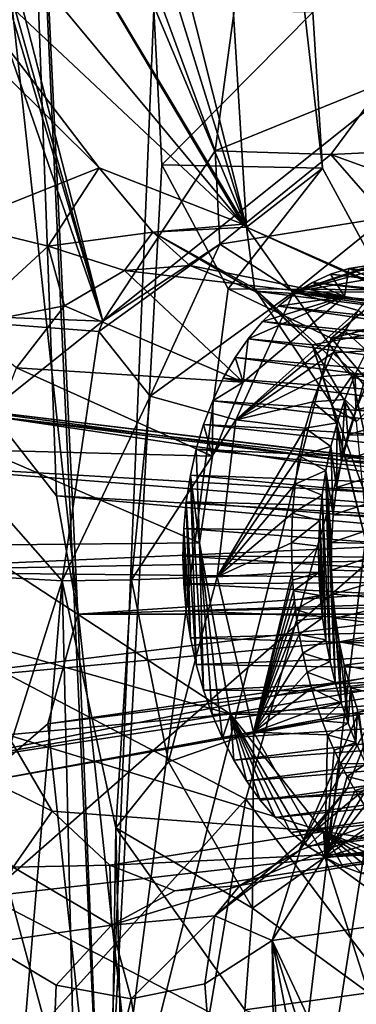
# Model space of a CAD drawing. Header units: metres. Extents: x -150 to 307, y -550 to 84.
# Tile 1047 of 1056: x 229.39 to 231.51, y 8.4 to 14.61. Entities that reach past the tile are written whole.
import ezdxf

# ---------------------------------------------------------------- set-up
doc = ezdxf.new("R2010")
doc.units = ezdxf.units.M
doc.layers.add('solid_26006363', color=7, linetype='CONTINUOUS')

msp = doc.modelspace()

# ---------------------------------------------------------------- linework, layer by layer
at = {"layer": 'solid_26006363'}
for points in [[(229.648727, 17.94697, 912.359863), (230.220001, 23.066528, 913.714661), (230.814453, 13.302194, 913.107544)], [(231.293442, 13.673793, 913.667969), (230.814453, 13.302194, 913.107544), (230.220001, 23.066528, 913.714661)], [(231.233444, 14.658165, 913.700439), (231.293442, 13.673793, 913.667969), (230.220001, 23.066528, 913.714661)], [(230.618576, 13.782708, 908.969238), (231.272903, 18.614155, 910.213318), (227.367783, 22.619211, 906.734009)], [(230.618576, 13.782708, 908.969238), (227.367783, 22.619211, 906.734009), (229.908752, 12.709315, 908.121765)], [(227.848633, 20.028381, 906.835144), (229.908752, 12.709315, 908.121765), (227.367783, 22.619211, 906.734009)], [(229.17627, 9.082661, 939.973816), (226.778046, 17.647861, 937.837097), (243.479523, 21.629707, 947.42572)], [(229.17627, 9.082661, 939.973816), (243.479523, 21.629707, 947.42572), (245.857986, 10.989752, 949.544861)], [(229.223892, 12.108217, 913.489502), (229.617462, 11.607019, 913.875366), (229.28212, 20.740311, 914.562073)], [(229.75116, 10.862895, 913.961792), (229.914749, 6.914119, 913.89032), (229.28212, 20.740311, 914.562073)], [(230.230301, 14.674881, 914.833984), (229.28212, 20.740311, 914.562073), (229.914749, 6.914119, 913.89032)], [(229.75116, 10.862895, 913.961792), (229.28212, 20.740311, 914.562073), (229.617462, 11.607019, 913.875366)], [(227.848633, 20.028381, 906.835144), (227.986023, 19.177816, 906.858276), (229.908752, 12.709315, 908.121765)], [(229.449966, 16.739647, 941.646484), (232.178864, 14.523368, 943.607727), (234.09407, 19.327312, 944.574219)], [(227.956879, 18.337099, 906.718018), (229.908752, 12.709315, 908.121765), (227.986023, 19.177816, 906.858276)], [(226.639694, 18.755182, 939.571655), (225.139084, 12.519375, 938.87915), (229.449966, 16.739647, 941.646484)], [(230.618576, 13.782708, 908.969238), (231.684677, 14.215739, 910.148926), (231.272903, 18.614155, 910.213318)], [(231.272903, 18.614155, 910.213318), (234.231171, 13.301358, 912.84906), (234.731781, 17.278135, 913.295105)], [(233.593796, 12.677399, 912.085144), (234.231171, 13.301358, 912.84906), (231.272903, 18.614155, 910.213318)], [(232.765732, 13.809163, 911.280029), (233.593796, 12.677399, 912.085144), (231.272903, 18.614155, 910.213318)], [(231.684677, 14.215739, 910.148926), (232.765732, 13.809163, 911.280029), (231.272903, 18.614155, 910.213318)], [(230.589493, 3.194774, 904.978333), (228.933105, 18.391594, 904.42572), (232.38504, 18.18017, 907.970154)], [(230.589493, 3.194774, 904.978333), (229.293106, 3.687075, 903.66394), (228.933105, 18.391594, 904.42572)], [(227.956879, 18.337099, 906.718018), (228.151917, 12.777198, 906.31012), (229.908752, 12.709315, 908.121765)], [(231.825394, 11.069429, 906.657349), (230.589493, 3.194774, 904.978333), (232.38504, 18.18017, 907.970154)], [(229.732956, 16.7896, 912.3078), (229.648727, 17.94697, 912.359863), (230.814453, 13.302194, 913.107544)], [(229.584274, 16.244768, 912.084412), (229.732956, 16.7896, 912.3078), (230.814453, 13.302194, 913.107544)], [(225.139084, 12.519375, 938.87915), (227.986481, 11.174424, 940.932373), (229.449966, 16.739647, 941.646484)], [(229.449966, 16.739647, 941.646484), (227.986481, 11.174424, 940.932373), (232.178864, 14.523368, 943.607727)], [(229.317673, 15.805289, 911.749146), (229.584274, 16.244768, 912.084412), (230.814453, 13.302194, 913.107544)], [(227.763779, 15.783709, 910.105164), (229.885956, 13.675373, 912.135864), (228.996872, 13.320571, 911.149963)], [(227.763779, 15.783709, 910.105164), (228.551575, 15.424116, 910.892944), (229.885956, 13.675373, 912.135864)], [(228.959122, 15.520897, 911.335449), (229.317673, 15.805289, 911.749146), (230.792404, 13.320819, 913.085205)], [(229.317673, 15.805289, 911.749146), (230.814453, 13.302194, 913.107544), (230.792404, 13.320819, 913.085205)], [(228.551575, 15.424116, 910.892944), (228.959122, 15.520897, 911.335449), (230.792404, 13.320819, 913.085205)], [(228.551575, 15.424116, 910.892944), (230.792404, 13.320819, 913.085205), (229.885956, 13.675373, 912.135864)], [(230.281906, 13.695619, 914.792114), (230.230301, 14.674881, 914.833984), (229.914749, 6.914119, 913.89032)], [(231.233444, 14.658165, 913.700439), (230.230301, 14.674881, 914.833984), (230.281906, 13.695619, 914.792114)], [(231.233444, 14.658165, 913.700439), (230.281906, 13.695619, 914.792114), (231.293442, 13.673793, 913.667969)], [(227.986481, 11.174424, 940.932373), (230.810242, 9.695392, 942.91803), (232.178864, 14.523368, 943.607727)], [(234.043594, 9.823647, 945.047791), (232.178864, 14.523368, 943.607727), (230.810242, 9.695392, 942.91803)], [(231.347397, 13.760864, 909.624817), (231.684677, 14.215739, 910.148926), (230.618576, 13.782708, 908.969238)], [(231.347397, 13.760864, 909.624817), (232.178009, 13.800676, 910.544312), (231.684677, 14.215739, 910.148926)], [(230.647491, 13.19532, 908.79834), (230.618576, 13.782708, 908.969238), (229.908752, 12.709315, 908.121765)], [(230.647491, 13.19532, 908.79834), (231.347397, 13.760864, 909.624817), (230.618576, 13.782708, 908.969238)], [(232.38121, 13.386556, 910.223022), (232.178009, 13.800676, 910.544312), (231.347397, 13.760864, 909.624817)], [(231.694458, 13.362505, 909.4328), (231.347397, 13.760864, 909.624817), (230.647491, 13.19532, 908.79834)], [(232.38121, 13.386556, 910.223022), (231.347397, 13.760864, 909.624817), (231.694458, 13.362505, 909.4328)], [(229.564896, 13.183169, 911.53479), (228.996872, 13.320571, 911.149963), (229.885956, 13.675373, 912.135864)], [(230.225403, 13.269642, 912.270874), (229.564896, 13.183169, 911.53479), (229.885956, 13.675373, 912.135864)], [(230.225403, 13.269642, 912.270874), (229.885956, 13.675373, 912.135864), (230.792404, 13.320819, 913.085205)], [(230.699646, 12.91294, 915.179749), (230.281906, 13.695619, 914.792114), (229.914749, 6.914119, 913.89032)], [(231.293442, 13.673793, 913.667969), (230.281906, 13.695619, 914.792114), (230.699646, 12.91294, 915.179749)], [(231.293442, 13.673793, 913.667969), (230.699646, 12.91294, 915.179749), (231.710358, 12.907682, 914.056213)], [(231.293442, 13.673793, 913.667969), (231.710358, 12.907682, 914.056213), (230.814453, 13.302194, 913.107544)], [(231.694458, 13.362505, 909.4328), (230.647491, 13.19532, 908.79834), (231.114487, 12.894044, 908.713379)], [(231.694458, 13.362505, 909.4328), (231.114487, 12.894044, 908.713379), (232.041946, 13.211883, 909.062927)], [(229.564896, 13.183169, 911.53479), (229.018066, 12.680624, 910.885437), (228.996872, 13.320571, 911.149963)], [(230.225403, 13.269642, 912.270874), (230.792404, 13.320819, 913.085205), (230.814453, 13.302194, 913.107544)], [(230.866608, 12.914581, 912.946533), (230.225403, 13.269642, 912.270874), (230.814453, 13.302194, 913.107544)], [(232.355515, 12.601836, 914.746338), (231.478455, 12.363501, 913.751404), (230.814453, 13.302194, 913.107544)], [(230.866608, 12.914581, 912.946533), (230.814453, 13.302194, 913.107544), (231.478455, 12.363501, 913.751404)], [(231.710358, 12.907682, 914.056213), (232.355515, 12.601836, 914.746338), (230.814453, 13.302194, 913.107544)], [(230.045273, 13.028184, 911.420715), (229.564896, 13.183169, 911.53479), (230.225403, 13.269642, 912.270874)], [(230.458542, 13.060007, 911.888184), (230.045273, 13.028184, 911.420715), (230.225403, 13.269642, 912.270874)], [(230.866867, 12.897918, 912.331299), (230.225403, 13.269642, 912.270874), (230.866608, 12.914581, 912.946533)], [(230.866867, 12.897918, 912.331299), (230.458542, 13.060007, 911.888184), (230.225403, 13.269642, 912.270874)], [(229.668304, 12.806095, 910.975403), (229.018066, 12.680624, 910.885437), (229.564896, 13.183169, 911.53479)], [(230.045273, 13.028184, 911.420715), (229.668304, 12.806095, 910.975403), (229.564896, 13.183169, 911.53479)], [(230.647491, 13.19532, 908.79834), (229.908752, 12.709315, 908.121765), (229.884857, 12.643598, 908.09082)], [(230.207581, 12.237421, 908.219299), (230.647491, 13.19532, 908.79834), (229.884857, 12.643598, 908.09082)], [(231.114487, 12.894044, 908.713379), (230.647491, 13.19532, 908.79834), (230.207581, 12.237421, 908.219299)], [(231.114487, 12.894044, 908.713379), (231.926849, 13.155093, 908.921387), (232.041946, 13.211883, 909.062927)], [(231.114487, 12.894044, 908.713379), (231.816284, 13.082732, 908.783203), (231.926849, 13.155093, 908.921387)], [(231.433228, 12.865608, 910.045166), (230.045273, 13.028184, 911.420715), (230.458542, 13.060007, 911.888184)], [(231.433228, 12.865608, 910.045166), (230.458542, 13.060007, 911.888184), (230.866867, 12.897918, 912.331299)], [(231.114487, 12.894044, 908.713379), (231.711044, 12.995235, 908.649414), (231.816284, 13.082732, 908.783203)], [(231.461304, 13.040775, 910.091309), (231.344864, 13.00523, 909.963074), (231.433228, 12.865608, 910.045166)], [(233.843842, 12.733536, 907.473816), (231.344864, 13.00523, 909.963074), (231.461304, 13.040775, 910.091309)], [(231.461304, 13.040775, 910.091309), (231.433228, 12.865608, 910.045166), (232.180801, 12.735758, 910.840332)], [(231.581436, 13.060621, 910.222229), (231.461304, 13.040775, 910.091309), (232.180801, 12.735758, 910.840332)], [(233.944717, 12.750568, 907.57843), (231.461304, 13.040775, 910.091309), (231.581436, 13.060621, 910.222229)], [(233.944717, 12.750568, 907.57843), (233.843842, 12.733536, 907.473816), (231.461304, 13.040775, 910.091309)], [(230.794266, 12.324315, 909.314575), (229.668304, 12.806095, 910.975403), (230.045273, 13.028184, 911.420715)], [(231.433228, 12.865608, 910.045166), (230.794266, 12.324315, 909.314575), (230.045273, 13.028184, 911.420715)], [(231.114487, 12.894044, 908.713379), (231.611832, 12.893188, 908.520996), (231.711044, 12.995235, 908.649414)], [(231.344864, 13.00523, 909.963074), (231.232254, 12.953971, 909.83783), (231.433228, 12.865608, 910.045166)], [(233.744705, 12.703458, 907.370239), (231.232254, 12.953971, 909.83783), (231.344864, 13.00523, 909.963074)], [(233.843842, 12.733536, 907.473816), (233.744705, 12.703458, 907.370239), (231.344864, 13.00523, 909.963074)], [(231.356125, 12.183286, 913.420898), (230.866608, 12.914581, 912.946533), (231.478455, 12.363501, 913.751404)], [(231.228607, 12.559666, 912.704956), (230.866608, 12.914581, 912.946533), (231.356125, 12.183286, 913.420898)], [(231.228607, 12.559666, 912.704956), (230.866867, 12.897918, 912.331299), (230.866608, 12.914581, 912.946533)], [(231.232254, 12.953971, 909.83783), (231.122635, 12.886981, 909.714478), (231.433228, 12.865608, 910.045166)], [(233.648163, 12.660614, 907.268677), (231.122635, 12.886981, 909.714478), (231.232254, 12.953971, 909.83783)], [(233.744705, 12.703458, 907.370239), (233.648163, 12.660614, 907.268677), (231.232254, 12.953971, 909.83783)], [(231.349457, 12.601836, 915.875549), (230.699646, 12.91294, 915.179749), (229.914749, 6.914119, 913.89032)], [(231.114487, 12.894044, 908.713379), (230.207581, 12.237421, 908.219299), (230.748749, 12.086371, 908.199463)], [(231.710358, 12.907682, 914.056213), (230.699646, 12.91294, 915.179749), (231.349457, 12.601836, 915.875549)], [(231.114487, 12.894044, 908.713379), (230.748749, 12.086371, 908.199463), (231.51944, 12.777558, 908.399048)], [(230.82579, 12.598797, 909.372131), (230.794266, 12.324315, 909.314575), (231.433228, 12.865608, 910.045166)], [(230.916763, 12.706882, 909.478638), (230.82579, 12.598797, 909.372131), (231.433228, 12.865608, 910.045166)], [(232.180801, 12.735758, 910.840332), (230.866867, 12.897918, 912.331299), (231.228607, 12.559666, 912.704956)], [(232.180801, 12.735758, 910.840332), (231.433228, 12.865608, 910.045166), (230.866867, 12.897918, 912.331299)], [(230.916763, 12.706882, 909.478638), (231.433228, 12.865608, 910.045166), (231.016037, 12.804246, 909.593201)], [(231.122635, 12.886981, 909.714478), (231.016037, 12.804246, 909.593201), (231.433228, 12.865608, 910.045166)], [(233.465729, 12.538293, 907.074585), (231.016037, 12.804246, 909.593201), (231.122635, 12.886981, 909.714478)], [(231.114487, 12.894044, 908.713379), (231.51944, 12.777558, 908.399048), (231.611832, 12.893188, 908.520996)], [(233.554962, 12.605424, 907.169861), (233.465729, 12.538293, 907.074585), (231.122635, 12.886981, 909.714478)], [(233.648163, 12.660614, 907.268677), (233.554962, 12.605424, 907.169861), (231.122635, 12.886981, 909.714478)], [(231.710358, 12.907682, 914.056213), (231.349457, 12.601836, 915.875549), (232.355515, 12.601836, 914.746338)], [(229.668304, 12.806095, 910.975403), (229.364456, 12.415984, 910.595093), (229.018066, 12.680624, 910.885437)], [(230.794266, 12.324315, 909.314575), (229.364456, 12.415984, 910.595093), (229.668304, 12.806095, 910.975403)], [(233.380859, 12.459245, 906.983032), (230.916763, 12.706882, 909.478638), (231.016037, 12.804246, 909.593201)], [(233.380859, 12.459245, 906.983032), (231.016037, 12.804246, 909.593201), (233.465729, 12.538293, 907.074585)], [(229.653046, 11.07263, 907.717468), (228.151917, 12.777198, 906.31012), (228.419342, 11.143722, 906.446594)], [(229.884857, 12.643598, 908.09082), (229.908752, 12.709315, 908.121765), (228.151917, 12.777198, 906.31012)], [(229.653046, 11.07263, 907.717468), (229.884857, 12.643598, 908.09082), (228.151917, 12.777198, 906.31012)], [(230.748749, 12.086371, 908.199463), (231.434784, 12.649378, 908.284424), (231.51944, 12.777558, 908.399048)], [(232.180801, 12.735758, 910.840332), (231.228607, 12.559666, 912.704956), (231.509842, 12.077322, 912.975952)], [(231.434784, 12.649378, 908.284424), (231.658936, 12.661586, 908.069885), (231.51944, 12.777558, 908.399048)], [(233.301636, 12.369304, 906.896606), (230.82579, 12.598797, 909.372131), (230.916763, 12.706882, 909.478638)], [(233.380859, 12.459245, 906.983032), (233.301636, 12.369304, 906.896606), (230.916763, 12.706882, 909.478638)], [(231.683121, 12.682962, 916.257202), (231.349457, 12.601836, 915.875549), (233.841385, 9.680605, 918.492798)], [(232.355515, 12.601836, 914.746338), (231.349457, 12.601836, 915.875549), (231.683121, 12.682962, 916.257202)], [(230.207581, 12.237421, 908.219299), (229.884857, 12.643598, 908.09082), (229.653046, 11.07263, 907.717468)], [(230.748749, 12.086371, 908.199463), (231.358582, 12.509724, 908.178223), (231.434784, 12.649378, 908.284424)], [(231.358582, 12.509724, 908.178223), (231.574585, 12.522559, 907.968323), (231.434784, 12.649378, 908.284424)], [(231.434784, 12.649378, 908.284424), (231.574585, 12.522559, 907.968323), (231.658936, 12.661586, 908.069885)], [(231.349457, 12.601836, 915.875549), (229.914749, 6.914119, 913.89032), (233.841385, 9.680605, 918.492798)], [(230.82579, 12.598797, 909.372131), (230.743179, 12.479999, 909.273804), (230.794266, 12.324315, 909.314575)], [(233.228653, 12.269127, 906.815918), (230.743179, 12.479999, 909.273804), (230.82579, 12.598797, 909.372131)], [(233.301636, 12.369304, 906.896606), (233.228653, 12.269127, 906.815918), (230.82579, 12.598797, 909.372131)], [(231.356628, 12.164495, 913.371704), (231.228607, 12.559666, 912.704956), (231.356125, 12.183286, 913.420898)], [(231.356628, 12.164495, 913.371704), (231.509842, 12.077322, 912.975952), (231.228607, 12.559666, 912.704956)], [(232.355515, 12.601836, 914.746338), (234.911087, 12.307674, 917.630249), (231.478455, 12.363501, 913.751404)], [(230.743179, 12.479999, 909.273804), (230.668625, 12.349519, 909.183228), (230.794266, 12.324315, 909.314575)], [(233.162491, 12.159366, 906.741699), (230.668625, 12.349519, 909.183228), (230.743179, 12.479999, 909.273804)], [(233.228653, 12.269127, 906.815918), (233.162491, 12.159366, 906.741699), (230.743179, 12.479999, 909.273804)], [(230.748749, 12.086371, 908.199463), (231.291412, 12.359732, 908.081543), (231.358582, 12.509724, 908.178223)], [(231.291412, 12.359732, 908.081543), (231.500366, 12.374295, 907.876892), (231.358582, 12.509724, 908.178223)], [(231.358582, 12.509724, 908.178223), (231.500366, 12.374295, 907.876892), (231.574585, 12.522559, 907.968323)], [(231.574585, 12.522559, 907.968323), (231.500366, 12.374295, 907.876892), (231.564758, 12.296305, 907.938293)], [(230.600693, 11.857932, 909.069275), (229.163025, 11.895851, 910.316772), (229.364456, 12.415984, 910.595093)], [(230.794266, 12.324315, 909.314575), (230.600693, 11.857932, 909.069275), (229.364456, 12.415984, 910.595093)], [(230.748749, 12.086371, 908.199463), (231.23378, 12.200703, 907.994934), (231.291412, 12.359732, 908.081543)], [(231.23378, 12.200703, 907.994934), (231.435501, 12.214457, 907.794556), (231.291412, 12.359732, 908.081543)], [(231.291412, 12.359732, 908.081543), (231.435501, 12.214457, 907.794556), (231.500366, 12.374295, 907.876892)], [(231.356125, 12.183286, 913.420898), (231.478455, 12.363501, 913.751404), (231.763031, 11.079906, 913.959961)], [(231.500366, 12.374295, 907.876892), (231.435501, 12.214457, 907.794556), (231.505112, 12.148246, 907.862549)], [(231.763031, 11.079906, 913.959961), (231.478455, 12.363501, 913.751404), (234.696304, 11.082299, 917.28418)], [(231.478455, 12.363501, 913.751404), (234.911087, 12.307674, 917.630249), (234.696304, 11.082299, 917.28418)], [(231.500366, 12.374295, 907.876892), (231.505112, 12.148246, 907.862549), (231.564758, 12.296305, 907.938293)], [(230.602203, 12.207516, 909.100464), (230.600693, 11.857932, 909.069275), (230.794266, 12.324315, 909.314575)], [(230.668625, 12.349519, 909.183228), (230.602203, 12.207516, 909.100464), (230.794266, 12.324315, 909.314575)], [(233.103714, 12.040824, 906.674622), (230.602203, 12.207516, 909.100464), (230.668625, 12.349519, 909.183228)], [(233.162491, 12.159366, 906.741699), (233.103714, 12.040824, 906.674622), (230.668625, 12.349519, 909.183228)], [(231.564758, 12.296305, 907.938293), (231.505112, 12.148246, 907.862549), (232.032608, 12.2953, 907.389038)], [(231.505112, 12.148246, 907.862549), (231.974091, 12.144138, 907.310669), (232.032608, 12.2953, 907.389038)], [(230.207581, 12.237421, 908.219299), (229.653046, 11.07263, 907.717468), (230.090805, 11.077596, 907.984497)], [(230.748749, 12.086371, 908.199463), (230.207581, 12.237421, 908.219299), (230.090805, 11.077596, 907.984497)], [(233.959503, 11.493368, 907.424561), (228.710922, 12.195566, 912.942688), (228.274841, 11.824511, 912.442871)], [(234.19783, 11.537221, 907.636902), (229.223892, 12.108217, 913.489502), (228.710922, 12.195566, 912.942688)], [(234.075043, 11.546497, 907.527466), (228.710922, 12.195566, 912.942688), (233.959503, 11.493368, 907.424561)], [(234.19783, 11.537221, 907.636902), (228.710922, 12.195566, 912.942688), (234.075043, 11.546497, 907.527466)], [(230.602203, 12.207516, 909.100464), (230.545227, 12.057663, 909.027283), (230.600693, 11.857932, 909.069275)], [(233.052811, 11.914756, 906.615234), (230.545227, 12.057663, 909.027283), (230.602203, 12.207516, 909.100464)], [(233.103714, 12.040824, 906.674622), (233.052811, 11.914756, 906.615234), (230.602203, 12.207516, 909.100464)], [(230.748749, 12.086371, 908.199463), (231.186035, 12.033838, 907.918762), (231.23378, 12.200703, 907.994934)], [(231.186035, 12.033838, 907.918762), (231.387375, 12.069203, 907.731384), (231.23378, 12.200703, 907.994934)], [(231.23378, 12.200703, 907.994934), (231.387375, 12.069203, 907.731384), (231.435501, 12.214457, 907.794556)], [(231.591034, 11.227121, 913.599548), (231.356125, 12.183286, 913.420898), (231.763031, 11.079906, 913.959961)], [(231.591034, 11.227121, 913.599548), (231.356628, 12.164495, 913.371704), (231.356125, 12.183286, 913.420898)], [(231.435501, 12.214457, 907.794556), (231.387375, 12.069203, 907.731384), (231.413345, 11.829314, 907.738831)], [(231.435501, 12.214457, 907.794556), (231.413345, 11.829314, 907.738831), (231.454468, 11.992239, 907.795837)], [(231.435501, 12.214457, 907.794556), (231.454468, 11.992239, 907.795837), (231.505112, 12.148246, 907.862549)], [(234.394638, 11.337642, 907.812195), (229.617462, 11.607019, 913.875366), (229.223892, 12.108217, 913.489502)], [(234.310059, 11.465192, 907.736877), (229.223892, 12.108217, 913.489502), (234.19783, 11.537221, 907.636902)], [(234.394638, 11.337642, 907.812195), (229.223892, 12.108217, 913.489502), (234.310059, 11.465192, 907.736877)], [(231.591034, 11.227121, 913.599548), (231.509842, 12.077322, 912.975952), (231.356628, 12.164495, 913.371704)], [(231.505112, 12.148246, 907.862549), (231.454468, 11.992239, 907.795837), (231.974091, 12.144138, 907.310669)], [(231.454468, 11.992239, 907.795837), (231.924942, 11.985449, 907.242004), (231.974091, 12.144138, 907.310669)], [(230.748749, 12.086371, 908.199463), (230.090805, 11.077596, 907.984497), (230.631195, 11.096694, 907.992676)], [(230.545227, 12.057663, 909.027283), (230.498581, 11.902106, 908.964783), (230.600693, 11.857932, 909.069275)], [(233.010254, 11.782489, 906.563965), (230.498581, 11.902106, 908.964783), (230.545227, 12.057663, 909.027283)], [(233.052811, 11.914756, 906.615234), (233.010254, 11.782489, 906.563965), (230.545227, 12.057663, 909.027283)], [(230.748749, 12.086371, 908.199463), (230.631195, 11.096694, 907.992676), (231.186035, 12.033838, 907.918762)], [(231.186035, 12.033838, 907.918762), (231.347046, 11.919155, 907.67627), (231.387375, 12.069203, 907.731384)], [(231.387375, 12.069203, 907.731384), (231.347046, 11.919155, 907.67627), (231.38237, 11.661169, 907.692322)], [(231.387375, 12.069203, 907.731384), (231.38237, 11.661169, 907.692322), (231.413345, 11.829314, 907.738831)], [(231.148392, 11.860274, 907.853699), (231.186035, 12.033838, 907.918762), (230.631195, 11.096694, 907.992676)], [(231.148392, 11.860274, 907.853699), (231.347046, 11.919155, 907.67627), (231.186035, 12.033838, 907.918762)], [(231.454468, 11.992239, 907.795837), (231.413345, 11.829314, 907.738831), (231.924942, 11.985449, 907.242004)], [(231.413345, 11.829314, 907.738831), (231.885666, 11.820775, 907.183655), (231.924942, 11.985449, 907.242004)], [(230.518921, 11.311479, 908.938049), (229.083771, 11.297235, 910.167847), (229.163025, 11.895851, 910.316772)], [(230.600693, 11.857932, 909.069275), (230.518921, 11.311479, 908.938049), (229.163025, 11.895851, 910.316772)], [(230.498581, 11.902106, 908.964783), (230.4617, 11.738811, 908.912109), (230.518921, 11.311479, 908.938049)], [(232.976547, 11.645531, 906.521545), (230.4617, 11.738811, 908.912109), (230.498581, 11.902106, 908.964783)], [(230.498581, 11.902106, 908.964783), (230.518921, 11.311479, 908.938049), (230.600693, 11.857932, 909.069275)], [(233.010254, 11.782489, 906.563965), (232.976547, 11.645531, 906.521545), (230.498581, 11.902106, 908.964783)], [(231.121109, 11.68119, 907.800171), (231.148392, 11.860274, 907.853699), (230.631195, 11.096694, 907.992676)], [(231.121109, 11.68119, 907.800171), (231.315308, 11.766909, 907.630188), (231.148392, 11.860274, 907.853699)], [(231.148392, 11.860274, 907.853699), (231.315308, 11.766909, 907.630188), (231.347046, 11.919155, 907.67627)], [(231.347046, 11.919155, 907.67627), (231.315308, 11.766909, 907.630188), (231.361771, 11.489146, 907.656616)], [(231.347046, 11.919155, 907.67627), (231.361771, 11.489146, 907.656616), (231.38237, 11.661169, 907.692322)], [(233.867371, 11.385909, 907.342468), (228.274841, 11.824511, 912.442871), (228.086258, 11.129948, 912.184265)], [(233.959503, 11.493368, 907.424561), (228.274841, 11.824511, 912.442871), (233.867371, 11.385909, 907.342468)], [(231.413345, 11.829314, 907.738831), (231.38237, 11.661169, 907.692322), (231.885666, 11.820775, 907.183655)], [(231.38237, 11.661169, 907.692322), (231.856705, 11.651734, 907.13623), (231.885666, 11.820775, 907.183655)], [(230.4617, 11.738811, 908.912109), (230.435059, 11.571015, 908.870178), (230.49794, 10.544507, 908.856812)], [(232.951889, 11.50504, 906.488281), (230.435059, 11.571015, 908.870178), (230.4617, 11.738811, 908.912109)], [(230.4617, 11.738811, 908.912109), (230.543564, 10.383465, 908.893311), (230.518921, 11.311479, 908.938049)], [(230.4617, 11.738811, 908.912109), (230.49794, 10.544507, 908.856812), (230.543564, 10.383465, 908.893311)], [(232.976547, 11.645531, 906.521545), (232.951889, 11.50504, 906.488281), (230.4617, 11.738811, 908.912109)], [(231.121109, 11.68119, 907.800171), (231.292038, 11.61193, 907.592957), (231.315308, 11.766909, 907.630188)], [(231.315308, 11.766909, 907.630188), (231.292038, 11.61193, 907.592957), (231.342117, 10.563861, 907.564575)], [(231.315308, 11.766909, 907.630188), (231.351898, 11.138424, 907.618469), (231.351593, 11.314521, 907.631958)], [(231.315308, 11.766909, 907.630188), (231.374054, 10.431817, 907.588623), (231.351898, 11.138424, 907.618469)], [(231.315308, 11.766909, 907.630188), (231.351593, 11.314521, 907.631958), (231.361771, 11.489146, 907.656616)], [(231.315308, 11.766909, 907.630188), (231.342117, 10.563861, 907.564575), (231.374054, 10.431817, 907.588623)], [(231.104385, 11.498013, 907.758423), (231.121109, 11.68119, 907.800171), (230.631195, 11.096694, 907.992676)], [(231.104385, 11.498013, 907.758423), (231.292038, 11.61193, 907.592957), (231.121109, 11.68119, 907.800171)], [(231.104385, 11.498013, 907.758423), (231.276917, 11.453274, 907.564209), (231.292038, 11.61193, 907.592957)], [(231.292038, 11.61193, 907.592957), (231.276917, 11.453274, 907.564209), (231.315872, 10.699186, 907.546936)], [(231.292038, 11.61193, 907.592957), (231.315872, 10.699186, 907.546936), (231.342117, 10.563861, 907.564575)], [(231.38237, 11.661169, 907.692322), (231.361771, 11.489146, 907.656616), (231.856705, 11.651734, 907.13623)], [(231.361771, 11.489146, 907.656616), (231.838043, 11.479128, 907.099854), (231.856705, 11.651734, 907.13623)], [(234.434814, 11.175767, 907.848022), (229.75116, 10.862895, 913.961792), (229.617462, 11.607019, 913.875366)], [(234.434814, 11.175767, 907.848022), (229.617462, 11.607019, 913.875366), (234.394638, 11.337642, 907.812195)], [(230.435059, 11.571015, 908.870178), (230.419205, 11.401627, 908.839661), (230.461426, 10.712246, 908.830688)], [(232.936279, 11.361697, 906.46405), (230.419205, 11.401627, 908.839661), (230.435059, 11.571015, 908.870178)], [(230.435059, 11.571015, 908.870178), (230.461426, 10.712246, 908.830688), (230.49794, 10.544507, 908.856812)], [(232.951889, 11.50504, 906.488281), (232.936279, 11.361697, 906.46405), (230.435059, 11.571015, 908.870178)], [(231.098358, 11.312153, 907.728699), (231.104385, 11.498013, 907.758423), (230.631195, 11.096694, 907.992676)], [(231.098358, 11.312153, 907.728699), (231.276917, 11.453274, 907.564209), (231.104385, 11.498013, 907.758423)], [(231.361771, 11.489146, 907.656616), (231.351593, 11.314521, 907.631958), (231.838043, 11.479128, 907.099854)], [(231.098358, 11.312153, 907.728699), (231.269974, 11.290955, 907.544006), (231.276917, 11.453274, 907.564209)], [(231.276917, 11.453274, 907.564209), (231.269974, 11.290955, 907.544006), (231.295303, 10.837822, 907.535645)], [(231.276917, 11.453274, 907.564209), (231.295303, 10.837822, 907.535645), (231.315872, 10.699186, 907.546936)], [(231.351593, 11.314521, 907.631958), (231.829651, 11.303653, 907.074646), (231.838043, 11.479128, 907.099854)], [(227.472031, 11.363185, 909.373596), (229.515717, 6.044899, 911.202515), (226.530899, 11.250122, 910.553528)], [(228.480759, 9.748182, 910.309448), (229.515717, 6.044899, 911.202515), (227.472031, 11.363185, 909.373596)], [(233.867371, 11.385909, 907.342468), (228.086258, 11.129948, 912.184265), (233.811981, 11.238849, 907.293091)], [(230.419205, 11.401627, 908.839661), (230.414047, 11.228342, 908.820435), (230.435013, 10.882686, 908.815735)], [(232.929764, 11.216195, 906.449036), (230.414047, 11.228342, 908.820435), (230.419205, 11.401627, 908.839661)], [(230.419205, 11.401627, 908.839661), (230.435013, 10.882686, 908.815735), (230.461426, 10.712246, 908.830688)], [(232.936279, 11.361697, 906.46405), (232.929764, 11.216195, 906.449036), (230.419205, 11.401627, 908.839661)], [(230.518921, 11.311479, 908.938049), (230.714294, 10.231723, 909.063477), (229.083771, 11.297235, 910.167847)], [(230.662979, 10.07996, 908.998108), (230.714294, 10.231723, 909.063477), (230.518921, 11.311479, 908.938049)], [(230.598694, 10.228597, 908.940491), (230.662979, 10.07996, 908.998108), (230.518921, 11.311479, 908.938049)], [(230.543564, 10.383465, 908.893311), (230.598694, 10.228597, 908.940491), (230.518921, 11.311479, 908.938049)], [(231.098358, 11.312153, 907.728699), (230.631195, 11.096694, 907.992676), (231.103165, 11.125011, 907.711304)], [(231.098358, 11.312153, 907.728699), (231.103165, 11.125011, 907.711304), (231.269974, 11.290955, 907.544006)], [(231.351593, 11.314521, 907.631958), (231.351898, 11.138424, 907.618469), (231.829651, 11.303653, 907.074646)], [(231.351898, 11.138424, 907.618469), (231.831635, 11.126374, 907.06073), (231.829651, 11.303653, 907.074646)], [(229.515717, 6.044899, 911.202515), (228.546295, 5.90856, 912.357605), (226.530899, 11.250122, 910.553528)], [(233.811981, 11.238849, 907.293091), (228.086258, 11.129948, 912.184265), (233.802444, 11.072666, 907.284607)], [(230.714294, 10.231723, 909.063477), (229.134033, 10.678553, 910.162659), (229.083771, 11.297235, 910.167847)], [(231.103165, 11.125011, 907.711304), (231.271179, 11.12499, 907.532288), (231.269974, 11.290955, 907.544006)], [(231.269974, 11.290955, 907.544006), (231.280396, 10.979759, 907.530762), (231.295303, 10.837822, 907.535645)], [(231.269974, 11.290955, 907.544006), (231.271179, 11.12499, 907.532288), (231.280396, 10.979759, 907.530762)], [(234.425278, 11.009584, 907.839539), (229.75116, 10.862895, 913.961792), (234.434814, 11.175767, 907.848022)], [(230.414047, 11.228342, 908.820435), (230.419373, 11.054078, 908.812378), (230.435013, 10.882686, 908.815735)], [(232.932419, 11.069739, 906.44342), (230.419373, 11.054078, 908.812378), (230.414047, 11.228342, 908.820435)], [(232.929764, 11.216195, 906.449036), (232.932419, 11.069739, 906.44342), (230.414047, 11.228342, 908.820435)], [(227.986481, 11.174424, 940.932373), (227.108017, 5.591519, 940.504272), (230.810242, 9.695392, 942.91803)], [(233.802444, 11.072666, 907.284607), (228.086258, 11.129948, 912.184265), (228.220383, 10.388286, 912.270203)], [(229.653046, 11.07263, 907.717468), (228.419342, 11.143722, 906.446594), (228.834305, 8.485646, 906.68988)], [(230.631195, 11.096694, 907.992676), (230.858505, 10.118619, 908.106995), (231.103165, 11.125011, 907.711304)], [(230.858505, 10.118619, 908.106995), (231.106003, 11.076442, 907.708923), (231.103165, 11.125011, 907.711304)], [(231.103165, 11.125011, 907.711304), (231.106003, 11.076442, 907.708923), (231.271179, 11.12499, 907.532288)], [(231.106003, 11.076442, 907.708923), (231.111374, 11.008698, 907.706848), (231.271179, 11.12499, 907.532288)], [(231.111374, 11.008698, 907.706848), (231.280396, 10.979759, 907.530762), (231.271179, 11.12499, 907.532288)], [(231.351898, 11.138424, 907.618469), (231.360504, 10.987227, 907.615906), (231.831635, 11.126374, 907.06073)], [(231.374054, 10.431817, 907.588623), (231.360504, 10.987227, 907.615906), (231.351898, 11.138424, 907.618469)], [(231.360504, 10.987227, 907.615906), (231.844055, 10.9488, 907.058289), (231.831635, 11.126374, 907.06073)], [(233.802444, 11.072666, 907.284607), (228.220383, 10.388286, 912.270203), (233.842621, 10.910791, 907.320374)], [(229.653046, 11.07263, 907.717468), (228.834305, 8.485646, 906.68988), (228.977753, 3.02844, 906.616943)], [(229.653046, 11.07263, 907.717468), (228.977753, 3.02844, 906.616943), (229.875198, 1.753009, 907.529114)], [(230.090805, 11.077596, 907.984497), (229.653046, 11.07263, 907.717468), (229.991333, 9.515553, 907.95874)], [(229.991333, 9.515553, 907.95874), (229.653046, 11.07263, 907.717468), (229.875198, 1.753009, 907.529114)], [(230.323654, 9.931637, 908.134888), (230.090805, 11.077596, 907.984497), (229.991333, 9.515553, 907.95874)], [(230.631195, 11.096694, 907.992676), (230.090805, 11.077596, 907.984497), (230.323654, 9.931637, 908.134888)], [(230.858505, 10.118619, 908.106995), (230.631195, 11.096694, 907.992676), (230.323654, 9.931637, 908.134888)], [(232.932419, 11.069739, 906.44342), (232.94426, 10.923717, 906.447266), (230.419373, 11.054078, 908.812378)], [(232.94426, 10.923717, 906.447266), (230.435013, 10.882686, 908.815735), (230.419373, 11.054078, 908.812378)], [(231.825394, 11.069429, 906.657349), (231.536484, 1.851337, 905.939575), (230.589493, 3.194774, 904.978333)], [(230.858505, 10.118619, 908.106995), (231.111374, 11.008698, 907.706848), (231.106003, 11.076442, 907.708923)], [(229.17627, 9.082661, 939.973816), (245.857986, 10.989752, 949.544861), (246.654556, 0, 950.254578)], [(234.369888, 10.862524, 907.790161), (229.75116, 10.862895, 913.961792), (234.425278, 11.009584, 907.839539)], [(230.858505, 10.118619, 908.106995), (231.117157, 10.949425, 907.706482), (231.111374, 11.008698, 907.706848)], [(231.111374, 11.008698, 907.706848), (231.117157, 10.949425, 907.706482), (231.280396, 10.979759, 907.530762)], [(230.858505, 10.118619, 908.106995), (231.123886, 10.89116, 907.707397), (231.117157, 10.949425, 907.706482)], [(231.117157, 10.949425, 907.706482), (231.123886, 10.89116, 907.707397), (231.280396, 10.979759, 907.530762)], [(231.123886, 10.89116, 907.707397), (231.295303, 10.837822, 907.535645), (231.280396, 10.979759, 907.530762)], [(231.360504, 10.987227, 907.615906), (231.37677, 10.8367, 907.621582), (231.844055, 10.9488, 907.058289)], [(231.412125, 10.302174, 907.619446), (231.37677, 10.8367, 907.621582), (231.360504, 10.987227, 907.615906)], [(231.374054, 10.431817, 907.588623), (231.412125, 10.302174, 907.619446), (231.360504, 10.987227, 907.615906)], [(231.37677, 10.8367, 907.621582), (231.866791, 10.772517, 907.067322), (231.844055, 10.9488, 907.058289)], [(233.842621, 10.910791, 907.320374), (228.220383, 10.388286, 912.270203), (228.623337, 9.880831, 912.665466)], [(233.9272, 10.783241, 907.395752), (233.842621, 10.910791, 907.320374), (228.623337, 9.880831, 912.665466)], [(232.94426, 10.923717, 906.447266), (232.965149, 10.77946, 906.46051), (230.435013, 10.882686, 908.815735)], [(232.965149, 10.77946, 906.46051), (230.461426, 10.712246, 908.830688), (230.435013, 10.882686, 908.815735)], [(230.858505, 10.118619, 908.106995), (231.133316, 10.821461, 907.710083), (231.123886, 10.89116, 907.707397)], [(231.123886, 10.89116, 907.707397), (231.133316, 10.821461, 907.710083), (231.295303, 10.837822, 907.535645)], [(229.75116, 10.862895, 913.961792), (229.562057, 10.169706, 913.703125), (229.914749, 6.914119, 913.89032)], [(234.369888, 10.862524, 907.790161), (229.562057, 10.169706, 913.703125), (229.75116, 10.862895, 913.961792)], [(234.277756, 10.755066, 907.708069), (229.562057, 10.169706, 913.703125), (234.369888, 10.862524, 907.790161)], [(230.858505, 10.118619, 908.106995), (231.147278, 10.733909, 907.715942), (231.133316, 10.821461, 907.710083)], [(231.133316, 10.821461, 907.710083), (231.147278, 10.733909, 907.715942), (231.295303, 10.837822, 907.535645)], [(231.147278, 10.733909, 907.715942), (231.315872, 10.699186, 907.546936), (231.295303, 10.837822, 907.535645)], [(231.37677, 10.8367, 907.621582), (231.400558, 10.687722, 907.635498), (231.866791, 10.772517, 907.067322)], [(231.412125, 10.302174, 907.619446), (231.400558, 10.687722, 907.635498), (231.37677, 10.8367, 907.621582)], [(233.9272, 10.783241, 907.395752), (228.623337, 9.880831, 912.665466), (234.039429, 10.711212, 907.495728)], [(234.277756, 10.755066, 907.708069), (229.132507, 9.801076, 913.209656), (229.562057, 10.169706, 913.703125)], [(234.162216, 10.701936, 907.605164), (229.132507, 9.801076, 913.209656), (234.277756, 10.755066, 907.708069)], [(232.965149, 10.77946, 906.46051), (232.994858, 10.638186, 906.48291), (230.461426, 10.712246, 908.830688)], [(231.400558, 10.687722, 907.635498), (231.899567, 10.599095, 907.08783), (231.866791, 10.772517, 907.067322)], [(234.039429, 10.711212, 907.495728), (228.623337, 9.880831, 912.665466), (229.132507, 9.801076, 913.209656)], [(234.039429, 10.711212, 907.495728), (229.132507, 9.801076, 913.209656), (234.162216, 10.701936, 907.605164)], [(230.714294, 10.231723, 909.063477), (229.308228, 10.101046, 910.301392), (229.134033, 10.678553, 910.162659)], [(232.994858, 10.638186, 906.48291), (230.49794, 10.544507, 908.856812), (230.461426, 10.712246, 908.830688)], [(230.858505, 10.118619, 908.106995), (231.169937, 10.615889, 907.728455), (231.147278, 10.733909, 907.715942)], [(231.147278, 10.733909, 907.715942), (231.169937, 10.615889, 907.728455), (231.315872, 10.699186, 907.546936)], [(231.169937, 10.615889, 907.728455), (231.342117, 10.563861, 907.564575), (231.315872, 10.699186, 907.546936)], [(231.400558, 10.687722, 907.635498), (231.431778, 10.541121, 907.657593), (231.899567, 10.599095, 907.08783)], [(231.456085, 10.175402, 907.656799), (231.431778, 10.541121, 907.657593), (231.400558, 10.687722, 907.635498)], [(231.412125, 10.302174, 907.619446), (231.456085, 10.175402, 907.656799), (231.400558, 10.687722, 907.635498)], [(232.994858, 10.638186, 906.48291), (233.033218, 10.500832, 906.514465), (230.49794, 10.544507, 908.856812)], [(230.858505, 10.118619, 908.106995), (231.197525, 10.496615, 907.746521), (231.169937, 10.615889, 907.728455)], [(231.169937, 10.615889, 907.728455), (231.197525, 10.496615, 907.746521), (231.342117, 10.563861, 907.564575)], [(231.197525, 10.496615, 907.746521), (231.374054, 10.431817, 907.588623), (231.342117, 10.563861, 907.564575)], [(231.431778, 10.541121, 907.657593), (231.942184, 10.429788, 907.119568), (231.899567, 10.599095, 907.08783)], [(233.033218, 10.500832, 906.514465), (230.543564, 10.383465, 908.893311), (230.49794, 10.544507, 908.856812)], [(233.033218, 10.500832, 906.514465), (233.080002, 10.36832, 906.554932), (230.543564, 10.383465, 908.893311)], [(230.858505, 10.118619, 908.106995), (231.224792, 10.395432, 907.766418), (231.197525, 10.496615, 907.746521)], [(231.197525, 10.496615, 907.746521), (231.224792, 10.395432, 907.766418), (231.374054, 10.431817, 907.588623)], [(231.431778, 10.541121, 907.657593), (231.470306, 10.39772, 907.687866), (231.942184, 10.429788, 907.119568)], [(231.456085, 10.175402, 907.656799), (231.470306, 10.39772, 907.687866), (231.431778, 10.541121, 907.657593)], [(231.224792, 10.395432, 907.766418), (231.412125, 10.302174, 907.619446), (231.374054, 10.431817, 907.588623)], [(233.080002, 10.36832, 906.554932), (230.598694, 10.228597, 908.940491), (230.543564, 10.383465, 908.893311)], [(233.080002, 10.36832, 906.554932), (233.134796, 10.241612, 906.604004), (230.598694, 10.228597, 908.940491)], [(230.858505, 10.118619, 908.106995), (231.264709, 10.267376, 907.797913), (231.224792, 10.395432, 907.766418)], [(231.224792, 10.395432, 907.766418), (231.264709, 10.267376, 907.797913), (231.412125, 10.302174, 907.619446)], [(231.456085, 10.175402, 907.656799), (231.505356, 10.052654, 907.700256), (231.470306, 10.39772, 907.687866)], [(231.470306, 10.39772, 907.687866), (231.994461, 10.265723, 907.162476), (231.942184, 10.429788, 907.119568)], [(231.470306, 10.39772, 907.687866), (231.515991, 10.25834, 907.726135), (231.994461, 10.265723, 907.162476)], [(231.505356, 10.052654, 907.700256), (231.515991, 10.25834, 907.726135), (231.470306, 10.39772, 907.687866)], [(230.858505, 10.118619, 908.106995), (231.291855, 10.190248, 907.820496), (231.264709, 10.267376, 907.797913)], [(231.651825, 10.280252, 912.963745), (231.523834, 10.243605, 913.439758), (231.173462, 9.434807, 912.980347)], [(231.450562, 9.761663, 912.68634), (231.651825, 10.280252, 912.963745), (231.173462, 9.434807, 912.980347)], [(231.264709, 10.267376, 907.797913), (231.291855, 10.190248, 907.820496), (231.412125, 10.302174, 907.619446)], [(231.291855, 10.190248, 907.820496), (231.456085, 10.175402, 907.656799), (231.412125, 10.302174, 907.619446)], [(232.6819, 9.933299, 911.163635), (231.651825, 10.280252, 912.963745), (231.450562, 9.761663, 912.68634)], [(231.505356, 10.052654, 907.700256), (231.567413, 9.918779, 907.756592), (231.515991, 10.25834, 907.726135)], [(230.714294, 10.231723, 909.063477), (231.301819, 9.492359, 909.63916), (229.308228, 10.101046, 910.301392)], [(233.134796, 10.241612, 906.604004), (230.662979, 10.07996, 908.998108), (230.598694, 10.228597, 908.940491)], [(233.134796, 10.241612, 906.604004), (230.735016, 9.940545, 909.064819), (230.662979, 10.07996, 908.998108)], [(230.662979, 10.07996, 908.998108), (230.735016, 9.940545, 909.064819), (230.714294, 10.231723, 909.063477)], [(231.200699, 9.399168, 909.524658), (231.301819, 9.492359, 909.63916), (230.714294, 10.231723, 909.063477)], [(231.095261, 9.484263, 909.417542), (231.200699, 9.399168, 909.524658), (230.714294, 10.231723, 909.063477)], [(230.996094, 9.580831, 909.318115), (231.095261, 9.484263, 909.417542), (230.714294, 10.231723, 909.063477)], [(230.902344, 9.690093, 909.225586), (230.996094, 9.580831, 909.318115), (230.714294, 10.231723, 909.063477)], [(230.814728, 9.810846, 909.140564), (230.902344, 9.690093, 909.225586), (230.714294, 10.231723, 909.063477)], [(230.735016, 9.940545, 909.064819), (230.814728, 9.810846, 909.140564), (230.714294, 10.231723, 909.063477)], [(233.134796, 10.241612, 906.604004), (233.197189, 10.12187, 906.661194), (230.735016, 9.940545, 909.064819)], [(230.858505, 10.118619, 908.106995), (231.326126, 10.101496, 907.850037), (231.291855, 10.190248, 907.820496)], [(231.173462, 9.434807, 912.980347), (231.523834, 10.243605, 913.439758), (231.583817, 9.776523, 913.665527)], [(231.291855, 10.190248, 907.820496), (231.326126, 10.101496, 907.850037), (231.456085, 10.175402, 907.656799)], [(229.562057, 10.169706, 913.703125), (229.132507, 9.801076, 913.209656), (229.914749, 6.914119, 913.89032)], [(233.197189, 10.12187, 906.661194), (230.814728, 9.810846, 909.140564), (230.735016, 9.940545, 909.064819)], [(233.197189, 10.12187, 906.661194), (233.266647, 10.010236, 906.726135), (230.814728, 9.810846, 909.140564)], [(231.326126, 10.101496, 907.850037), (231.505356, 10.052654, 907.700256), (231.456085, 10.175402, 907.656799)], [(229.589706, 9.618984, 910.570923), (228.863892, 9.977035, 910.47583), (229.308228, 10.101046, 910.301392)], [(231.301819, 9.492359, 909.63916), (229.589706, 9.618984, 910.570923), (229.308228, 10.101046, 910.301392)], [(230.858505, 10.118619, 908.106995), (230.323654, 9.931637, 908.134888), (230.853348, 9.007946, 908.638855)], [(231.309647, 9.330624, 908.541382), (230.858505, 10.118619, 908.106995), (230.853348, 9.007946, 908.638855)], [(231.309647, 9.330624, 908.541382), (231.326126, 10.101496, 907.850037), (230.858505, 10.118619, 908.106995)], [(231.309647, 9.330624, 908.541382), (231.368103, 10.003448, 907.887512), (231.326126, 10.101496, 907.850037)], [(231.326126, 10.101496, 907.850037), (231.368103, 10.003448, 907.887512), (231.505356, 10.052654, 907.700256)], [(233.266647, 10.010236, 906.726135), (230.902344, 9.690093, 909.225586), (230.814728, 9.810846, 909.140564)], [(233.266647, 10.010236, 906.726135), (233.342651, 9.907621, 906.79834), (230.902344, 9.690093, 909.225586)], [(231.309647, 9.330624, 908.541382), (231.407532, 9.919928, 907.923706), (231.368103, 10.003448, 907.887512)], [(231.368103, 10.003448, 907.887512), (231.407532, 9.919928, 907.923706), (231.505356, 10.052654, 907.700256)], [(231.407532, 9.919928, 907.923706), (231.567413, 9.918779, 907.756592), (231.505356, 10.052654, 907.700256)], [(229.589706, 9.618984, 910.570923), (229.343597, 9.266847, 910.933472), (228.863892, 9.977035, 910.47583)], [(232.6819, 9.933299, 911.163635), (231.148193, 9.372467, 912.306946), (230.773621, 9.150137, 911.861755)], [(232.054977, 9.37975, 910.443481), (232.6819, 9.933299, 911.163635), (230.773621, 9.150137, 911.861755)], [(232.6819, 9.933299, 911.163635), (231.450562, 9.761663, 912.68634), (231.148193, 9.372467, 912.306946)], [(230.853348, 9.007946, 908.638855), (230.323654, 9.931637, 908.134888), (229.991333, 9.515553, 907.95874)], [(233.342651, 9.907621, 906.79834), (230.996094, 9.580831, 909.318115), (230.902344, 9.690093, 909.225586)], [(233.342651, 9.907621, 906.79834), (233.424774, 9.814551, 906.87738), (230.996094, 9.580831, 909.318115)], [(231.309647, 9.330624, 908.541382), (231.450043, 9.837545, 907.963684), (231.407532, 9.919928, 907.923706)], [(231.407532, 9.919928, 907.923706), (231.450043, 9.837545, 907.963684), (231.567413, 9.918779, 907.756592)], [(231.450043, 9.837545, 907.963684), (231.635269, 9.792503, 907.819763), (231.567413, 9.918779, 907.756592)], [(233.239502, 6.473378, 944.639282), (234.043594, 9.823647, 945.047791), (230.810242, 9.695392, 942.91803)], [(233.424774, 9.814551, 906.87738), (231.095261, 9.484263, 909.417542), (230.996094, 9.580831, 909.318115)], [(233.424774, 9.814551, 906.87738), (233.51236, 9.731893, 906.962585), (231.095261, 9.484263, 909.417542)], [(231.309647, 9.330624, 908.541382), (231.49971, 9.749813, 908.011475), (231.450043, 9.837545, 907.963684)], [(231.450043, 9.837545, 907.963684), (231.49971, 9.749813, 908.011475), (231.635269, 9.792503, 907.819763)], [(228.480759, 9.748182, 910.309448), (229.1698, 8.787894, 910.977417), (229.515717, 6.044899, 911.202515)], [(229.132507, 9.801076, 913.209656), (228.546295, 5.90856, 912.357605), (229.914749, 6.914119, 913.89032)], [(230.9767, 8.805288, 912.932922), (231.583817, 9.776523, 913.665527), (234.990692, 9.37536, 917.506836)], [(231.173462, 9.434807, 912.980347), (231.583817, 9.776523, 913.665527), (230.9767, 8.805288, 912.932922)], [(231.148193, 9.372467, 912.306946), (231.450562, 9.761663, 912.68634), (231.173462, 9.434807, 912.980347)], [(231.309647, 9.330624, 908.541382), (231.560638, 9.652873, 908.071411), (231.49971, 9.749813, 908.011475)], [(231.49971, 9.749813, 908.011475), (231.709946, 9.671951, 907.890808), (231.635269, 9.792503, 907.819763)], [(231.49971, 9.749813, 908.011475), (231.560638, 9.652873, 908.071411), (231.709946, 9.671951, 907.890808)], [(227.108017, 5.591519, 940.504272), (229.988724, 4.851547, 942.504456), (230.810242, 9.695392, 942.91803)], [(233.239502, 6.473378, 944.639282), (230.810242, 9.695392, 942.91803), (229.988724, 4.851547, 942.504456)], [(233.51236, 9.731893, 906.962585), (231.200699, 9.399168, 909.524658), (231.095261, 9.484263, 909.417542)], [(233.51236, 9.731893, 906.962585), (233.604279, 9.660711, 907.052917), (231.200699, 9.399168, 909.524658)], [(230.858383, 1.164334, 914.768494), (233.841385, 9.680605, 918.492798), (229.914749, 6.914119, 913.89032)], [(230.858383, 1.164334, 914.768494), (231.366425, 1.159396, 915.337036), (233.841385, 9.680605, 918.492798)], [(233.604279, 9.660711, 907.052917), (231.310333, 9.327527, 909.63739), (231.200699, 9.399168, 909.524658)], [(231.309647, 9.330624, 908.541382), (231.630539, 9.553703, 908.141724), (231.560638, 9.652873, 908.071411)], [(233.604279, 9.660711, 907.052917), (233.699463, 9.60171, 907.147339), (231.310333, 9.327527, 909.63739)], [(231.366425, 1.159396, 915.337036), (231.771103, 0.712573, 915.790405), (233.841385, 9.680605, 918.492798)], [(229.589706, 9.618984, 910.570923), (229.953812, 9.278356, 910.94812), (229.343597, 9.266847, 910.933472)], [(231.301819, 9.492359, 909.63916), (229.953812, 9.278356, 910.94812), (229.589706, 9.618984, 910.570923)], [(233.699463, 9.60171, 907.147339), (231.422684, 9.270942, 909.754211), (231.310333, 9.327527, 909.63739)], [(233.699463, 9.60171, 907.147339), (233.797424, 9.555077, 907.2453), (231.422684, 9.270942, 909.754211)], [(229.991333, 9.515553, 907.95874), (229.875198, 1.753009, 907.529114), (230.206833, 0.001281, 907.866455)], [(230.803955, 8.368036, 908.744263), (229.991333, 9.515553, 907.95874), (230.206833, 0.001281, 907.866455)], [(230.853348, 9.007946, 908.638855), (229.991333, 9.515553, 907.95874), (230.803955, 8.368036, 908.744263)], [(231.309647, 9.330624, 908.541382), (231.71254, 9.451113, 908.226074), (231.630539, 9.553703, 908.141724)], [(233.797424, 9.555077, 907.2453), (231.539093, 9.228367, 909.876526), (231.422684, 9.270942, 909.754211)], [(231.301819, 9.492359, 909.63916), (232.054977, 9.37975, 910.443481), (229.953812, 9.278356, 910.94812)], [(231.200699, 9.399168, 909.524658), (231.310333, 9.327527, 909.63739), (231.301819, 9.492359, 909.63916)], [(232.014893, 9.211535, 910.389038), (232.054977, 9.37975, 910.443481), (231.301819, 9.492359, 909.63916)], [(231.895569, 9.192377, 910.258667), (232.014893, 9.211535, 910.389038), (231.301819, 9.492359, 909.63916)], [(231.775818, 9.188733, 910.129028), (231.895569, 9.192377, 910.258667), (231.301819, 9.492359, 909.63916)], [(231.657516, 9.200613, 910.002258), (231.775818, 9.188733, 910.129028), (231.301819, 9.492359, 909.63916)], [(231.539093, 9.228367, 909.876526), (231.657516, 9.200613, 910.002258), (231.301819, 9.492359, 909.63916)], [(231.422684, 9.270942, 909.754211), (231.539093, 9.228367, 909.876526), (231.301819, 9.492359, 909.63916)], [(231.310333, 9.327527, 909.63739), (231.422684, 9.270942, 909.754211), (231.301819, 9.492359, 909.63916)], [(231.309647, 9.330624, 908.541382), (231.798828, 9.35709, 908.316467), (231.71254, 9.451113, 908.226074)], [(232.054977, 9.37975, 910.443481), (230.363098, 9.116943, 911.394531), (229.953812, 9.278356, 910.94812)], [(232.054977, 9.37975, 910.443481), (230.773621, 9.150137, 911.861755), (230.363098, 9.116943, 911.394531)], [(230.615875, 8.958808, 912.31897), (231.173462, 9.434807, 912.980347), (230.9767, 8.805288, 912.932922)], [(231.148193, 9.372467, 912.306946), (231.173462, 9.434807, 912.980347), (230.615875, 8.958808, 912.31897)], [(230.9767, 8.805288, 912.932922), (234.990692, 9.37536, 917.506836), (235.099686, 0.000959, 917.334839)], [(230.773621, 9.150137, 911.861755), (231.148193, 9.372467, 912.306946), (230.615875, 8.958808, 912.31897)], [(231.309647, 9.330624, 908.541382), (230.853348, 9.007946, 908.638855), (231.584793, 8.474959, 909.406799)], [(231.926071, 8.882201, 909.20813), (231.798828, 9.35709, 908.316467), (231.309647, 9.330624, 908.541382)], [(231.926071, 8.882201, 909.20813), (231.309647, 9.330624, 908.541382), (231.584793, 8.474959, 909.406799)], [(229.343597, 9.266847, 910.933472), (229.963882, 8.901469, 911.589417), (229.1698, 8.787894, 910.977417)], [(229.953812, 9.278356, 910.94812), (229.963882, 8.901469, 911.589417), (229.343597, 9.266847, 910.933472)], [(229.953812, 9.278356, 910.94812), (230.363098, 9.116943, 911.394531), (229.963882, 8.901469, 911.589417)], [(230.773621, 9.150137, 911.861755), (230.615875, 8.958808, 912.31897), (229.963882, 8.901469, 911.589417)], [(230.363098, 9.116943, 911.394531), (230.773621, 9.150137, 911.861755), (229.963882, 8.901469, 911.589417)], [(213.810257, 4.600105, 929.285156), (229.17627, 9.082661, 939.973816), (229.99118, 0.000344, 940.69989)], [(229.17627, 9.082661, 939.973816), (246.654556, 0, 950.254578), (229.99118, 0.000344, 940.69989)], [(231.584793, 8.474959, 909.406799), (230.853348, 9.007946, 908.638855), (230.803955, 8.368036, 908.744263)], [(229.963882, 8.901469, 911.589417), (230.615875, 8.958808, 912.31897), (230.088776, 8.435858, 911.943176)], [(230.615875, 8.958808, 912.31897), (230.552719, 8.531333, 912.452637), (230.088776, 8.435858, 911.943176)], [(230.615875, 8.958808, 912.31897), (230.9767, 8.805288, 912.932922), (230.552719, 8.531333, 912.452637)], [(229.963882, 8.901469, 911.589417), (229.615738, 8.522638, 911.438477), (229.1698, 8.787894, 910.977417)], [(229.963882, 8.901469, 911.589417), (230.088776, 8.435858, 911.943176), (229.615738, 8.522638, 911.438477)], [(229.1698, 8.787894, 910.977417), (229.615738, 8.522638, 911.438477), (229.515717, 6.044899, 911.202515)], [(230.552719, 8.531333, 912.452637), (230.9767, 8.805288, 912.932922), (231.060867, 2.020516, 912.764648)], [(233.050308, 2.27444, 914.989319), (230.9767, 8.805288, 912.932922), (235.099686, 0.000959, 917.334839)], [(231.293671, 2.263372, 913.024658), (231.060867, 2.020516, 912.764648), (230.9767, 8.805288, 912.932922)], [(232.166367, 2.621883, 914), (231.293671, 2.263372, 913.024658), (230.9767, 8.805288, 912.932922)], [(233.050308, 2.27444, 914.989319), (232.166367, 2.621883, 914), (230.9767, 8.805288, 912.932922)], [(229.615738, 8.522638, 911.438477), (230.088776, 8.435858, 911.943176), (229.515717, 6.044899, 911.202515)], [(230.088776, 8.435858, 911.943176), (230.552719, 8.531333, 912.452637), (231.060867, 2.020516, 912.764648)], [(231.584793, 8.474959, 909.406799), (230.803955, 8.368036, 908.744263), (231.876617, 7.930875, 909.86731)], [(230.088776, 8.435858, 911.943176), (231.060867, 2.020516, 912.764648), (229.515717, 6.044899, 911.202515)]]:
    msp.add_3dface(points, dxfattribs=at)

doc.saveas('drawing.dxf')
